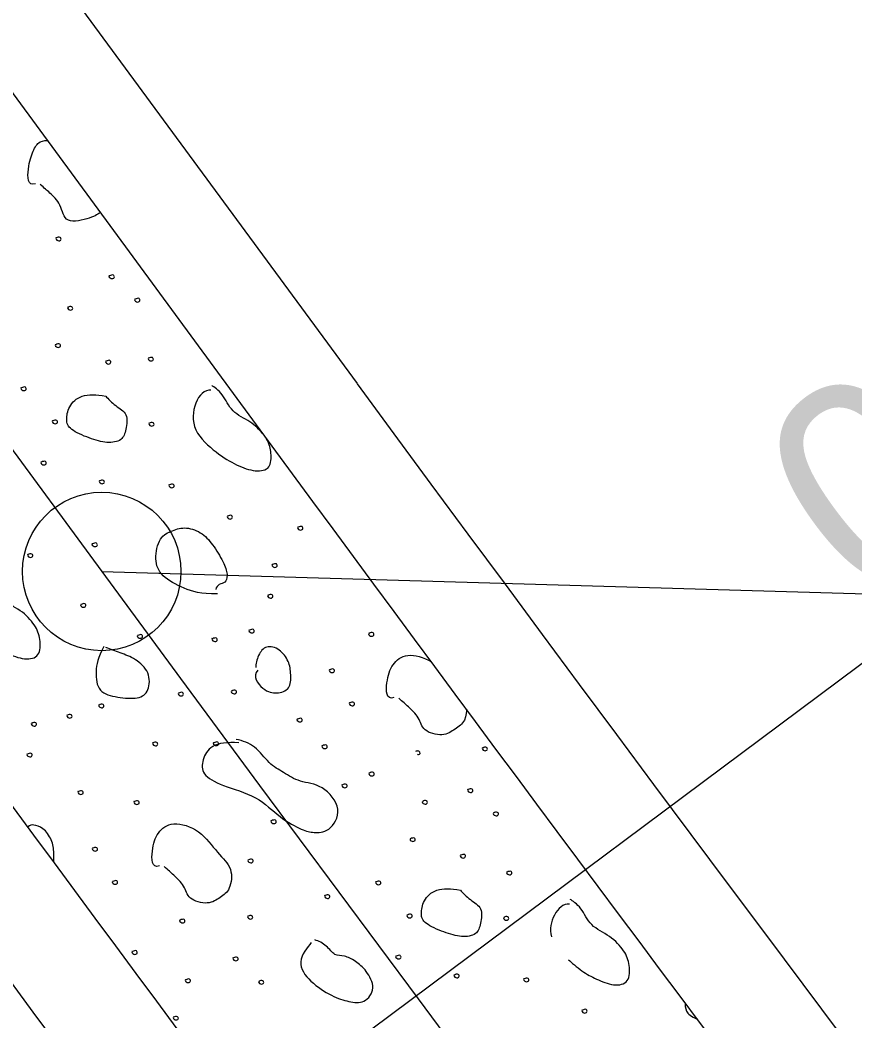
# Model space of a CAD drawing. Extents: x 1762196 to 1766326, y 709922 to 713142.
# Drawn here: x 1764086.41 to 1764102.22, y 711383.5 to 711402.45 of the extents above; entities that cross this region are included whole.
import ezdxf

# ---------------------------------------------------------------- set-up
doc = ezdxf.new("R2010")
doc.units = 0
for name, color, linetype in [('Old_Level_1', 7, 'Continuous'), ('Old_Level_10', 7, 'Continuous'), ('Prop Horizontal Alignment', 7, 'Continuous'), ('Prop Horizontal Alignment Direction Label', 7, 'Continuous'), ('Prop Horizontal Alignment Station Label', 7, 'Continuous'), ('Prop Lane Lines', 7, 'Continuous'), ('Prop Superelevation Label', 7, 'Continuous')]:
    doc.layers.add(name, color=color, linetype=linetype)

msp = doc.modelspace()

# ---------------------------------------------------------------- linework, layer by layer
at = {"layer": 'Old_Level_1'}
msp.add_line((1764021.033, 711489.787), (1764091.181, 711394.379), dxfattribs=at)
for radius in [1496, 1504]:
    msp.add_arc((1765296.463, 712280.557), radius, 216.325025, 217.913225, dxfattribs=at)
at = {"layer": 'Old_Level_10'}
for points in [[(1764086.704, 711399.347), (1764086.551, 711399.292), (1764086.554, 711399.666), (1764086.659, 711399.984), (1764086.772, 711400.169), (1764086.923, 711400.166), (1764086.927, 711400.166)], [(1764087.93, 711398.801), (1764087.903, 711398.779), (1764087.782, 711398.699), (1764087.246, 711398.572), (1764087.199, 711398.969), (1764086.955, 711399.19), (1764086.876, 711399.264), (1764086.794, 711399.334)], [(1764087.095, 711398.327), (1764087.075, 711398.309), (1764087.126, 711398.25), (1764087.202, 711398.283), (1764087.177, 711398.342), (1764087.135, 711398.335), (1764087.111, 711398.327), (1764087.099, 711398.321)], [(1764088.103, 711397.611), (1764088.084, 711397.594), (1764088.133, 711397.534), (1764088.212, 711397.567), (1764088.185, 711397.626), (1764088.143, 711397.619), (1764088.12, 711397.611), (1764088.108, 711397.604)], [(1764088.586, 711397.167), (1764088.567, 711397.15), (1764088.618, 711397.093), (1764088.694, 711397.124), (1764088.668, 711397.185), (1764088.626, 711397.177), (1764088.603, 711397.168), (1764088.591, 711397.161)], [(1764087.315, 711397.015), (1764087.296, 711396.998), (1764087.347, 711396.94), (1764087.424, 711396.971), (1764087.396, 711397.031), (1764087.355, 711397.023), (1764087.332, 711397.014), (1764087.32, 711397.008)], [(1764087.086, 711396.307), (1764087.068, 711396.289), (1764087.117, 711396.233), (1764087.194, 711396.265), (1764087.168, 711396.321), (1764087.125, 711396.316), (1764087.103, 711396.307), (1764087.091, 711396.301)], [(1764088.037, 711395.996), (1764088.017, 711395.978), (1764088.068, 711395.918), (1764088.145, 711395.952), (1764088.117, 711396.011), (1764088.076, 711396.004), (1764088.054, 711395.995), (1764088.042, 711395.989)], [(1764088.842, 711396.051), (1764088.824, 711396.033), (1764088.874, 711395.977), (1764088.95, 711396.008), (1764088.924, 711396.067), (1764088.882, 711396.06), (1764088.858, 711396.051), (1764088.847, 711396.045)], [(1764086.434, 711395.491), (1764086.416, 711395.473), (1764086.464, 711395.417), (1764086.543, 711395.446), (1764086.515, 711395.506), (1764086.474, 711395.499), (1764086.451, 711395.49), (1764086.439, 711395.484)], [(1764090.027, 711395.439), (1764089.91, 711395.457), (1764089.691, 711395.235), (1764089.653, 711394.666), (1764090.146, 711394.237), (1764090.51, 711394.013), (1764090.879, 711393.885), (1764091.169, 711393.945), (1764091.169, 711394.264), (1764091.142, 711394.407), (1764091.075, 711394.524)], [(1764090.998, 711394.628), (1764090.943, 711394.692), (1764090.789, 711394.853), (1764090.405, 711395.017), (1764090.262, 711395.382), (1764090.081, 711395.505), (1764090.041, 711395.526)], [(1764088.034, 711395.33), (1764087.857, 711395.362), (1764087.553, 711395.366), (1764087.323, 711395.133), (1764087.279, 711394.868), (1764087.332, 711394.697), (1764087.734, 711394.525), (1764088.062, 711394.426), (1764088.356, 711394.481), (1764088.417, 711394.683), (1764088.464, 711395.005), (1764088.216, 711395.136), (1764088.079, 711395.275), (1764088.034, 711395.33)], [(1764087.029, 711394.864), (1764087.009, 711394.846), (1764087.059, 711394.787), (1764087.136, 711394.821), (1764087.109, 711394.879), (1764087.067, 711394.872), (1764087.044, 711394.864), (1764087.033, 711394.858)], [(1764088.856, 711394.82), (1764088.837, 711394.802), (1764088.885, 711394.744), (1764088.964, 711394.776), (1764088.937, 711394.835), (1764088.895, 711394.829), (1764088.872, 711394.82), (1764088.86, 711394.814)], [(1764086.815, 711394.086), (1764086.795, 711394.069), (1764086.845, 711394.01), (1764086.924, 711394.042), (1764086.897, 711394.101), (1764086.855, 711394.094), (1764086.832, 711394.086), (1764086.82, 711394.079)], [(1764087.916, 711393.729), (1764087.897, 711393.711), (1764087.946, 711393.655), (1764088.023, 711393.684), (1764087.997, 711393.743), (1764087.955, 711393.737), (1764087.933, 711393.728), (1764087.921, 711393.722)], [(1764089.238, 711393.654), (1764089.22, 711393.636), (1764089.268, 711393.579), (1764089.346, 711393.611), (1764089.319, 711393.668), (1764089.277, 711393.663), (1764089.254, 711393.654), (1764089.243, 711393.648)], [(1764090.339, 711393.062), (1764090.319, 711393.044), (1764090.37, 711392.985), (1764090.446, 711393.018), (1764090.42, 711393.078), (1764090.378, 711393.071), (1764090.356, 711393.062), (1764090.344, 711393.056)], [(1764090.15, 711391.589), (1764089.831, 711391.577), (1764089.515, 711391.681), (1764089.068, 711391.917), (1764088.946, 711392.229), (1764089.046, 711392.672), (1764089.294, 711392.788), (1764089.552, 711392.864), (1764089.88, 711392.742), (1764090.083, 711392.49), (1764090.296, 711392.138), (1764090.348, 711391.924), (1764090.304, 711391.785), (1764090.177, 711391.783), (1764090.125, 711391.704), (1764090.116, 711391.671)], [(1764091.672, 711392.852), (1764091.654, 711392.834), (1764091.702, 711392.775), (1764091.781, 711392.807), (1764091.753, 711392.869), (1764091.711, 711392.861), (1764091.689, 711392.852), (1764091.677, 711392.846)], [(1764087.781, 711392.539), (1764087.762, 711392.522), (1764087.812, 711392.463), (1764087.89, 711392.495), (1764087.862, 711392.555), (1764087.821, 711392.547), (1764087.798, 711392.538), (1764087.786, 711392.532)], [(1764086.559, 711392.335), (1764086.539, 711392.317), (1764086.589, 711392.258), (1764086.668, 711392.29), (1764086.64, 711392.349), (1764086.598, 711392.342), (1764086.576, 711392.333), (1764086.564, 711392.328)], [(1764091.189, 711392.146), (1764091.169, 711392.128), (1764091.22, 711392.069), (1764091.296, 711392.102), (1764091.27, 711392.162), (1764091.229, 711392.154), (1764091.206, 711392.145), (1764091.194, 711392.139)], [(1764085.658, 711391.88), (1764085.541, 711391.898), (1764085.321, 711391.677), (1764085.283, 711391.107), (1764085.777, 711390.678), (1764086.141, 711390.455), (1764086.51, 711390.327), (1764086.8, 711390.387), (1764086.8, 711390.735), (1764086.714, 711390.991), (1764086.434, 711391.288), (1764086.036, 711391.459), (1764085.893, 711391.823), (1764085.712, 711391.946), (1764085.671, 711391.968)], [(1764091.105, 711391.563), (1764091.085, 711391.546), (1764091.137, 711391.488), (1764091.213, 711391.52), (1764091.188, 711391.578), (1764091.145, 711391.572), (1764091.122, 711391.562), (1764091.11, 711391.556)], [(1764087.563, 711391.393), (1764087.544, 711391.375), (1764087.594, 711391.316), (1764087.672, 711391.347), (1764087.644, 711391.408), (1764087.602, 711391.4), (1764087.58, 711391.391), (1764087.568, 711391.385)], [(1764090.753, 711390.906), (1764090.734, 711390.889), (1764090.784, 711390.83), (1764090.862, 711390.862), (1764090.835, 711390.92), (1764090.793, 711390.914), (1764090.77, 711390.905), (1764090.758, 711390.899)], [(1764093.018, 711390.844), (1764093, 711390.826), (1764093.047, 711390.768), (1764093.126, 711390.8), (1764093.099, 711390.859), (1764093.057, 711390.853), (1764093.034, 711390.844), (1764093.022, 711390.838)], [(1764088.638, 711390.804), (1764088.619, 711390.786), (1764088.67, 711390.727), (1764088.745, 711390.76), (1764088.72, 711390.819), (1764088.679, 711390.812), (1764088.656, 711390.803), (1764088.644, 711390.797)], [(1764090.052, 711390.744), (1764090.032, 711390.727), (1764090.082, 711390.667), (1764090.161, 711390.699), (1764090.133, 711390.759), (1764090.092, 711390.751), (1764090.069, 711390.742), (1764090.058, 711390.736)], [(1764087.997, 711390.59), (1764087.888, 711390.381), (1764087.83, 711390.116), (1764087.879, 711389.713), (1764088.256, 711389.625), (1764088.664, 711389.587), (1764088.861, 711389.737), (1764088.879, 711390.106), (1764088.598, 711390.366), (1764088.307, 711390.468), (1764088.124, 711390.534), (1764088.039, 711390.568)], [(1764090.916, 711390.144), (1764090.801, 711390.026), (1764091.024, 711389.738), (1764091.275, 711389.69), (1764091.534, 711389.772), (1764091.545, 711390.061), (1764091.51, 711390.309), (1764091.335, 711390.551), (1764091.062, 711390.619), (1764090.915, 711390.434), (1764090.873, 711390.253), (1764090.879, 711390.193)], [(1764093.492, 711389.622), (1764093.34, 711389.567), (1764093.342, 711389.941), (1764093.447, 711390.259), (1764093.719, 711390.479), (1764094.049, 711390.393), (1764094.205, 711390.297)], [(1764092.27, 711390.155), (1764092.252, 711390.137), (1764092.3, 711390.08), (1764092.38, 711390.11), (1764092.352, 711390.17), (1764092.309, 711390.164), (1764092.286, 711390.155), (1764092.275, 711390.149)], [(1764089.411, 711389.713), (1764089.392, 711389.696), (1764089.441, 711389.636), (1764089.52, 711389.668), (1764089.492, 711389.728), (1764089.451, 711389.721), (1764089.428, 711389.712), (1764089.417, 711389.706)], [(1764090.417, 711389.753), (1764090.398, 711389.735), (1764090.448, 711389.677), (1764090.525, 711389.71), (1764090.5, 711389.768), (1764090.457, 711389.763), (1764090.434, 711389.753), (1764090.422, 711389.747)], [(1764092.65, 711389.528), (1764092.631, 711389.51), (1764092.68, 711389.45), (1764092.759, 711389.482), (1764092.731, 711389.544), (1764092.69, 711389.536), (1764092.667, 711389.527), (1764092.655, 711389.521)], [(1764094.864, 711389.406), (1764094.865, 711389.378), (1764094.857, 711389.165), (1764094.651, 711389.03), (1764094.43, 711388.875), (1764094.018, 711388.988), (1764093.987, 711389.245), (1764093.744, 711389.465), (1764093.665, 711389.54), (1764093.582, 711389.61)], [(1764087.906, 711389.488), (1764087.887, 711389.471), (1764087.939, 711389.412), (1764088.014, 711389.445), (1764087.988, 711389.505), (1764087.946, 711389.496), (1764087.923, 711389.487), (1764087.911, 711389.481)], [(1764086.629, 711389.142), (1764086.61, 711389.125), (1764086.661, 711389.065), (1764086.737, 711389.098), (1764086.711, 711389.159), (1764086.669, 711389.151), (1764086.646, 711389.141), (1764086.634, 711389.135)], [(1764087.303, 711389.293), (1764087.284, 711389.276), (1764087.333, 711389.217), (1764087.412, 711389.249), (1764087.384, 711389.31), (1764087.342, 711389.302), (1764087.319, 711389.293), (1764087.308, 711389.287)], [(1764091.662, 711389.22), (1764091.643, 711389.203), (1764091.692, 711389.145), (1764091.77, 711389.177), (1764091.743, 711389.236), (1764091.701, 711389.229), (1764091.678, 711389.22), (1764091.666, 711389.214)], [(1764088.926, 711388.77), (1764088.906, 711388.753), (1764088.956, 711388.692), (1764089.034, 711388.726), (1764089.006, 711388.786), (1764088.965, 711388.778), (1764088.942, 711388.77), (1764088.93, 711388.764)], [(1764090.556, 711388.764), (1764090.334, 711388.785), (1764090.006, 711388.734), (1764089.858, 711388.444), (1764089.845, 711388.168), (1764090.207, 711387.958), (1764090.919, 711387.766), (1764091.33, 711387.339), (1764091.78, 711387.098), (1764091.96, 711387.066), (1764092.26, 711387.059), (1764092.542, 711387.504), (1764092.136, 711387.993), (1764091.699, 711388.011), (1764091.397, 711388.212), (1764091.126, 711388.36), (1764090.87, 711388.722), (1764090.629, 711388.803), (1764090.504, 711388.832)], [(1764090.078, 711388.773), (1764090.059, 711388.755), (1764090.108, 711388.698), (1764090.187, 711388.728), (1764090.159, 711388.788), (1764090.117, 711388.781), (1764090.095, 711388.772), (1764090.083, 711388.766)], [(1764092.134, 711388.717), (1764092.114, 711388.7), (1764092.165, 711388.642), (1764092.242, 711388.674), (1764092.217, 711388.732), (1764092.174, 711388.726), (1764092.151, 711388.717), (1764092.139, 711388.71)], [(1764093.935, 711388.549), (1764093.937, 711388.548), (1764093.954, 711388.545), (1764093.997, 711388.56), (1764093.965, 711388.617), (1764093.927, 711388.612), (1764093.907, 711388.604), (1764093.897, 711388.6)], [(1764095.167, 711388.675), (1764095.147, 711388.658), (1764095.198, 711388.599), (1764095.274, 711388.632), (1764095.249, 711388.691), (1764095.207, 711388.684), (1764095.184, 711388.674), (1764095.172, 711388.668)], [(1764086.546, 711388.56), (1764086.526, 711388.542), (1764086.577, 711388.485), (1764086.654, 711388.516), (1764086.628, 711388.575), (1764086.586, 711388.568), (1764086.563, 711388.559), (1764086.551, 711388.553)], [(1764093.022, 711388.201), (1764093.003, 711388.183), (1764093.052, 711388.123), (1764093.132, 711388.155), (1764093.104, 711388.216), (1764093.062, 711388.209), (1764093.039, 711388.2), (1764093.028, 711388.194)], [(1764087.514, 711387.849), (1764087.495, 711387.832), (1764087.545, 711387.773), (1764087.624, 711387.805), (1764087.597, 711387.864), (1764087.555, 711387.858), (1764087.532, 711387.848), (1764087.52, 711387.842)], [(1764092.51, 711387.975), (1764092.492, 711387.957), (1764092.541, 711387.901), (1764092.619, 711387.93), (1764092.593, 711387.99), (1764092.55, 711387.984), (1764092.527, 711387.975), (1764092.515, 711387.969)], [(1764094.892, 711387.887), (1764094.872, 711387.869), (1764094.921, 711387.809), (1764095.001, 711387.842), (1764094.973, 711387.901), (1764094.932, 711387.895), (1764094.909, 711387.886), (1764094.897, 711387.88)], [(1764088.575, 711387.66), (1764088.557, 711387.642), (1764088.605, 711387.583), (1764088.683, 711387.616), (1764088.656, 711387.675), (1764088.614, 711387.669), (1764088.592, 711387.66), (1764088.58, 711387.653)], [(1764094.03, 711387.665), (1764094.011, 711387.647), (1764094.062, 711387.589), (1764094.139, 711387.621), (1764094.112, 711387.68), (1764094.07, 711387.673), (1764094.047, 711387.664), (1764094.036, 711387.658)], [(1764095.375, 711387.443), (1764095.356, 711387.425), (1764095.407, 711387.369), (1764095.483, 711387.4), (1764095.457, 711387.46), (1764095.414, 711387.452), (1764095.391, 711387.443), (1764095.379, 711387.437)], [(1764091.169, 711387.298), (1764091.15, 711387.281), (1764091.199, 711387.221), (1764091.278, 711387.253), (1764091.251, 711387.313), (1764091.209, 711387.306), (1764091.186, 711387.298), (1764091.174, 711387.292)], [(1764087.05, 711386.516), (1764087.052, 711386.525), (1764087.061, 711386.673), (1764087.024, 711386.931), (1764086.849, 711387.173), (1764086.657, 711387.221), (1764086.604, 711387.208), (1764086.558, 711387.179)], [(1764089.05, 711386.438), (1764088.897, 711386.383), (1764088.9, 711386.757), (1764089.005, 711387.075), (1764089.28, 711387.295), (1764089.829, 711387.132), (1764090.155, 711386.663), (1764090.453, 711386.4), (1764090.394, 711385.967), (1764090.208, 711385.846), (1764089.987, 711385.69), (1764089.575, 711385.804), (1764089.545, 711386.06), (1764089.301, 711386.281), (1764089.222, 711386.355), (1764089.14, 711386.425)], [(1764093.802, 711386.957), (1764093.783, 711386.939), (1764093.833, 711386.883), (1764093.909, 711386.915), (1764093.883, 711386.971), (1764093.841, 711386.966), (1764093.818, 711386.957), (1764093.806, 711386.951)], [(1764087.784, 711386.777), (1764087.766, 711386.759), (1764087.814, 711386.703), (1764087.894, 711386.733), (1764087.866, 711386.792), (1764087.823, 711386.786), (1764087.8, 711386.777), (1764087.789, 711386.771)], [(1764090.731, 711386.554), (1764090.712, 711386.536), (1764090.763, 711386.479), (1764090.839, 711386.511), (1764090.814, 711386.569), (1764090.771, 711386.563), (1764090.748, 711386.555), (1764090.737, 711386.549)], [(1764094.752, 711386.645), (1764094.732, 711386.628), (1764094.783, 711386.568), (1764094.86, 711386.602), (1764094.833, 711386.661), (1764094.791, 711386.653), (1764094.769, 711386.644), (1764094.757, 711386.638)], [(1764095.631, 711386.326), (1764095.612, 711386.308), (1764095.663, 711386.252), (1764095.738, 711386.283), (1764095.712, 711386.342), (1764095.67, 711386.335), (1764095.647, 711386.326), (1764095.635, 711386.32)], [(1764088.164, 711386.15), (1764088.145, 711386.133), (1764088.194, 711386.073), (1764088.273, 711386.105), (1764088.245, 711386.166), (1764088.204, 711386.158), (1764088.181, 711386.149), (1764088.169, 711386.143)], [(1764093.149, 711386.141), (1764093.131, 711386.123), (1764093.18, 711386.066), (1764093.259, 711386.096), (1764093.23, 711386.155), (1764093.189, 711386.148), (1764093.166, 711386.139), (1764093.155, 711386.134)], [(1764094.749, 711385.979), (1764094.573, 711386.012), (1764094.268, 711386.016), (1764094.038, 711385.783), (1764093.995, 711385.518), (1764094.047, 711385.347), (1764094.449, 711385.175), (1764094.777, 711385.076), (1764095.071, 711385.13), (1764095.132, 711385.332), (1764095.179, 711385.655), (1764094.931, 711385.785), (1764094.794, 711385.924), (1764094.749, 711385.979)], [(1764092.183, 711385.881), (1764092.164, 711385.863), (1764092.214, 711385.803), (1764092.291, 711385.836), (1764092.263, 711385.897), (1764092.223, 711385.888), (1764092.199, 711385.88), (1764092.188, 711385.875)], [(1764096.796, 711384.657), (1764096.849, 711384.611), (1764097.062, 711384.425), (1764097.31, 711384.3), (1764097.659, 711384.152), (1764097.958, 711384.22), (1764097.958, 711384.569), (1764097.872, 711384.825), (1764097.591, 711385.121), (1764097.194, 711385.293), (1764097.051, 711385.657), (1764096.869, 711385.78), (1764096.829, 711385.802)], [(1764096.816, 711385.714), (1764096.698, 711385.731), (1764096.498, 711385.529), (1764096.433, 711385.24), (1764096.474, 711385.095)], [(1764089.441, 711385.418), (1764089.421, 711385.4), (1764089.472, 711385.341), (1764089.548, 711385.374), (1764089.523, 711385.433), (1764089.481, 711385.426), (1764089.457, 711385.418), (1764089.445, 711385.412)], [(1764090.724, 711385.491), (1764090.705, 711385.474), (1764090.756, 711385.414), (1764090.831, 711385.447), (1764090.806, 711385.506), (1764090.764, 711385.499), (1764090.741, 711385.49), (1764090.73, 711385.484)], [(1764093.744, 711385.513), (1764093.724, 711385.496), (1764093.775, 711385.436), (1764093.852, 711385.47), (1764093.824, 711385.529), (1764093.783, 711385.522), (1764093.76, 711385.513), (1764093.748, 711385.507)], [(1764095.571, 711385.469), (1764095.552, 711385.451), (1764095.6, 711385.393), (1764095.679, 711385.426), (1764095.652, 711385.485), (1764095.61, 711385.478), (1764095.587, 711385.47), (1764095.575, 711385.463)], [(1764091.926, 711384.986), (1764091.85, 711384.903), (1764091.628, 711384.614), (1764091.892, 711384.24), (1764092.327, 711383.957), (1764092.643, 711383.862), (1764092.935, 711383.824), (1764093.16, 711384.119), (1764092.971, 711384.466), (1764092.764, 711384.641), (1764092.546, 711384.747), (1764092.369, 711384.725), (1764092.225, 711384.932), (1764092.065, 711385.016), (1764091.994, 711385.037)], [(1764088.536, 711384.823), (1764088.517, 711384.806), (1764088.566, 711384.745), (1764088.646, 711384.777), (1764088.618, 711384.839), (1764088.576, 711384.831), (1764088.553, 711384.822), (1764088.541, 711384.816)], [(1764090.449, 711384.702), (1764090.43, 711384.685), (1764090.479, 711384.625), (1764090.558, 711384.658), (1764090.531, 711384.717), (1764090.489, 711384.71), (1764090.466, 711384.702), (1764090.454, 711384.695)], [(1764093.53, 711384.736), (1764093.511, 711384.719), (1764093.56, 711384.66), (1764093.639, 711384.692), (1764093.612, 711384.75), (1764093.57, 711384.744), (1764093.547, 711384.735), (1764093.535, 711384.729)], [(1764089.544, 711384.287), (1764089.525, 711384.27), (1764089.576, 711384.212), (1764089.653, 711384.243), (1764089.626, 711384.303), (1764089.584, 711384.295), (1764089.561, 711384.286), (1764089.55, 711384.28)], [(1764090.932, 711384.258), (1764090.913, 711384.241), (1764090.964, 711384.184), (1764091.04, 711384.215), (1764091.014, 711384.276), (1764090.972, 711384.268), (1764090.949, 711384.259), (1764090.937, 711384.252)], [(1764094.631, 711384.378), (1764094.612, 711384.36), (1764094.661, 711384.304), (1764094.738, 711384.333), (1764094.713, 711384.393), (1764094.67, 711384.386), (1764094.648, 711384.377), (1764094.636, 711384.371)], [(1764095.953, 711384.303), (1764095.935, 711384.285), (1764095.984, 711384.228), (1764096.061, 711384.261), (1764096.035, 711384.317), (1764095.992, 711384.312), (1764095.97, 711384.303), (1764095.958, 711384.297)], [(1764099.006, 711383.845), (1764099.006, 711383.816), (1764099, 711383.678), (1764099.116, 711383.586), (1764099.24, 711383.534)], [(1764097.054, 711383.711), (1764097.034, 711383.694), (1764097.085, 711383.634), (1764097.161, 711383.668), (1764097.135, 711383.728), (1764097.094, 711383.72), (1764097.071, 711383.712), (1764097.059, 711383.706)], [(1764089.316, 711383.579), (1764089.297, 711383.561), (1764089.347, 711383.505), (1764089.423, 711383.537), (1764089.397, 711383.593), (1764089.355, 711383.588), (1764089.332, 711383.579), (1764089.32, 711383.573)]]:
    msp.add_open_spline(points, degree=3, dxfattribs=at)
at = {"layer": 'Prop Horizontal Alignment'}
msp.add_line((1763362.475, 712378.732), (1764087.958, 711392.01), dxfattribs=at)
msp.add_arc((1765296.463, 712280.557), 1500, 216.325025, 240.843598, dxfattribs=at)
at = {"layer": 'Prop Horizontal Alignment Station Label'}
msp.add_line((1764087.958, 711392.01), (1764301.038, 711385.766), dxfattribs=at)
msp.add_circle((1764087.958, 711392.01), 1.5, dxfattribs=at)
at = {"layer": 'Prop Lane Lines'}
msp.add_line((1763916.534, 711635.291), (1764092.792, 711395.564), dxfattribs=at)
for radius in [1494, 1506]:
    msp.add_arc((1765296.463, 712280.557), radius, 216.325025, 222.114924, dxfattribs=at)
at = {"layer": 'Prop Superelevation Label'}
msp.add_line((1764118.272, 711402.138), (1764068.254, 711364.847), dxfattribs=at)

# ---------------------------------------------------------------- texts
at = {"layer": 'Prop Horizontal Alignment Direction Label'}
msp.add_text('S36%%d19\'30.1"E', height=7, rotation=306.325, dxfattribs=at).set_placement((1764046.238, 711422.619))
at = {"layer": 'Prop Superelevation Label'}
msp.add_text('04', height=4, rotation=36.7069, dxfattribs=at).set_placement((1764102.504, 711391.156))

doc.saveas('drawing.dxf')
